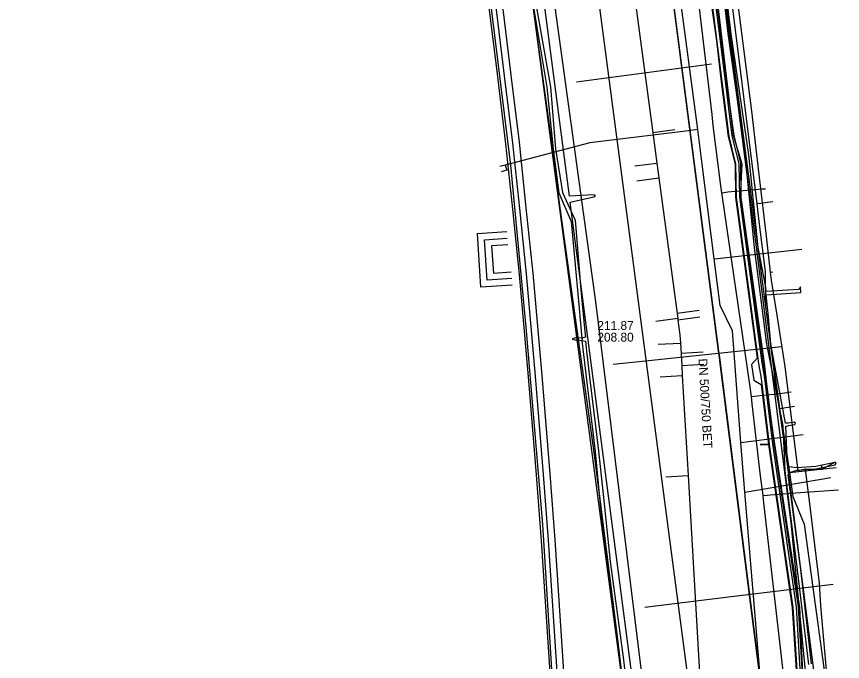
# Model space of a CAD drawing. Extents: x -600309 to -598967, y -1161267 to -1160292.
# Drawn here: x -599145.2 to -599070.7, y -1160903 to -1160844.9 of the extents above; entities that cross this region are included whole.
import ezdxf

# ---------------------------------------------------------------- set-up
doc = ezdxf.new("R2010")
doc.units = 0
for name, color, linetype in [('Vrstva 10', 7, 'Continuous'), ('Vrstva 12', 7, 'Continuous'), ('Vrstva 13', 7, 'Continuous'), ('Vrstva 16', 7, 'Continuous'), ('Vrstva 19', 7, 'Continuous'), ('Vrstva 25', 7, 'Continuous'), ('Vrstva 26', 7, 'Continuous'), ('Vrstva 29', 7, 'Continuous'), ('Vrstva 30', 7, 'Continuous'), ('Vrstva 37', 7, 'Continuous'), ('Vrstva 42', 7, 'Continuous'), ('Vrstva 43', 7, 'Continuous'), ('Vrstva 44', 7, 'Continuous'), ('Vrstva 54', 7, 'Continuous'), ('Vrstva 55', 7, 'Continuous'), ('Vrstva 58', 7, 'Continuous'), ('Vrstva 9', 7, 'Continuous')]:
    doc.layers.add(name, color=color, linetype=linetype)

msp = doc.modelspace()

# ---------------------------------------------------------------- linework, layer by layer
at = {"layer": 'Vrstva 10'}
for points in [[(-599092.52, -1160793.12), (-599092.45, -1160793.67), (-599081.91, -1160875.07), (-599081.84, -1160875.63)], [(-599076.11, -1160920.83), (-599076.18, -1160920.27), (-599081.77, -1160876.19), (-599081.84, -1160875.63)]]:
    msp.add_lwpolyline(points, dxfattribs=at)
at = {"layer": 'Vrstva 12'}
for points in [[(-599092.52, -1160793.12), (-599092.45, -1160793.67), (-599081.91, -1160875.07), (-599081.84, -1160875.63)], [(-599076.63, -1160878.9), (-599081.68, -1160840.17), (-599083.44, -1160825.66)], [(-599088.96, -1160928.6), (-599088.56, -1160920.13), (-599096.87, -1160857.22), (-599097.65, -1160851.27), (-599100.91, -1160826.62)], [(-599080.8, -1160842.95), (-599078.46, -1160861.8)], [(-599078.1, -1160861.76), (-599078.46, -1160861.8)], [(-599078.46, -1160861.8), (-599078.27, -1160863.38), (-599077.71, -1160867.89), (-599077.68, -1160871.09), (-599076.41, -1160880.23)], [(-599077.01, -1160861.62), (-599077.5, -1160861.68), (-599078.1, -1160861.76)], [(-599081.84, -1160875.63), (-599076.18, -1160920.27)], [(-599076.28, -1160881.3), (-599076.63, -1160878.9)], [(-599076.41, -1160880.23), (-599075.06, -1160880.02)], [(-599076.41, -1160880.23), (-599075.8, -1160884.17)], [(-599076.75, -1160961.37), (-599073.58, -1160935.17), (-599073.8, -1160932.75), (-599073.32, -1160930.66), (-599071.48, -1160922.88), (-599071.97, -1160914.37), (-599075.73, -1160885.06), (-599076.28, -1160881.3)], [(-599075.8, -1160884.17), (-599075.51, -1160886.01)], [(-599075.51, -1160886.01), (-599071.3, -1160885.56)], [(-599075.51, -1160886.01), (-599075.22, -1160888.16), (-599074.18, -1160890.67), (-599072.33, -1160904.27), (-599070.92, -1160918.29), (-599070.74, -1160919.6)]]:
    msp.add_lwpolyline(points, dxfattribs=at)
at = {"layer": 'Vrstva 13'}
for p, q in [((-599079.91, -1160883.306), (-599074.283, -1160882.581)), ((-599079.535, -1160887.787), (-599071.783, -1160886.438))]:
    msp.add_line(p, q, dxfattribs=at)
for points in [[(-599075.9, -1160931.24), (-599079.535, -1160887.787), (-599079.91, -1160883.306), (-599080.64, -1160873.22), (-599081.78, -1160870.95), (-599082.322, -1160866.755), (-599083.4, -1160858.2), (-599083.77, -1160855.1), (-599085.43, -1160842.642), (-599086.4, -1160835.21), (-599088.14, -1160821.78), (-599088.595, -1160818.123), (-599089.48, -1160810.78), (-599090.023, -1160805.797), (-599090.75, -1160799.13), (-599091.65, -1160790.55), (-599092.81, -1160787.13), (-599093.61, -1160780.55)], [(-599083.77, -1160855.1), (-599084.625, -1160855.204), (-599093.517, -1160856.306), (-599101.137, -1160858.302), (-599101.621, -1160858.429)], [(-599101.137, -1160858.302), (-599101.008, -1160858.768), (-599101.512, -1160858.908)], [(-599082.322, -1160866.755), (-599081.994, -1160866.726), (-599074.409, -1160865.872)]]:
    msp.add_lwpolyline(points, dxfattribs=at)
at = {"layer": 'Vrstva 16'}
msp.add_lwpolyline([(-599111.49, -1160733.02), (-599103, -1160796), (-599102.06, -1160803.46), (-599101.69, -1160806.18), (-599101.7, -1160807.4), (-599097.54, -1160837.73), (-599093.02, -1160870.62), (-599087.04, -1160918.94), (-599088.54, -1160938.31), (-599089.97, -1160951.28), (-599094.48, -1160985.82)], dxfattribs=at)
at = {"layer": 'Vrstva 19'}
for points in [[(-599084.92, -1160929.7), (-599084.859, -1160929.27), (-599083.83, -1160922.03), (-599083.57, -1160912.78), (-599095.07, -1160825.37), (-599102.5, -1160768.3), (-599104.6, -1160752.25), (-599109.62, -1160709.21), (-599119.67, -1160628.93), (-599126.32, -1160575.37), (-599128.11, -1160560.16), (-599133.16, -1160522.31), (-599135.34, -1160510.45), (-599143.35, -1160452.12)], [(-599074.12, -1160920.92), (-599077.86, -1160888.45), (-599077.9, -1160888.08), (-599078.12, -1160886.29), (-599078.87, -1160879.81), (-599078.95, -1160879.15), (-599079.09, -1160878.06), (-599081.55, -1160861.2), (-599081.63, -1160860.81), (-599081.71, -1160860.16), (-599082.39, -1160854.73), (-599082.5, -1160853.73), (-599083.86, -1160842.11), (-599084.08, -1160840.25), (-599084.26, -1160838.93), (-599086.72, -1160821.9), (-599086.78, -1160821.49), (-599086.83, -1160821.07), (-599087.36, -1160817.41), (-599088.12, -1160811.74), (-599089.02, -1160805.19), (-599089.3, -1160803.31), (-599089.39, -1160802.42)], [(-599081.63, -1160860.81), (-599081.09, -1160860.71), (-599077.99, -1160860.45), (-599077.69, -1160860.43)], [(-599078.95, -1160879.15), (-599077.91, -1160879.04), (-599076.57, -1160878.91), (-599075.37, -1160878.73)], [(-599077.9, -1160888.08), (-599077.54, -1160888.04), (-599077.25, -1160888.02), (-599074.56, -1160887.81), (-599071.09, -1160887.55)]]:
    msp.add_lwpolyline(points, dxfattribs=at)
at = {"layer": 'Vrstva 25'}
msp.add_lwpolyline([(-599143.178, -1160720.938), (-599141.755, -1160734.053), (-599138.218, -1160760.282), (-599112.94, -1160757.829), (-599111.463, -1160769.37), (-599107.708, -1160798.709), (-599105.356, -1160816.718), (-599103.51, -1160831.548), (-599102.32, -1160841.304), (-599101.225, -1160850.266), (-599100.484, -1160856.31), (-599099.868, -1160862.22), (-599099.247, -1160868.108), (-599098.443, -1160877.321), (-599097.727, -1160886.173), (-599097.266, -1160892.101), (-599096.454, -1160904.425), (-599095.969, -1160912.721), (-599095.595, -1160919.034), (-599103.507, -1160920.005), (-599104.146, -1160921.035)], dxfattribs=at)
at = {"layer": 'Vrstva 26'}
for points in [[(-599104.656, -1160920.719), (-599103.866, -1160919.445), (-599096.227, -1160918.508), (-599096.568, -1160912.757), (-599097.053, -1160904.463), (-599097.864, -1160892.144), (-599098.326, -1160886.221), (-599099.041, -1160877.371), (-599099.845, -1160868.166), (-599100.465, -1160862.283), (-599101.08, -1160856.377), (-599101.82, -1160850.339), (-599102.915, -1160841.377), (-599104.105, -1160831.622), (-599105.951, -1160816.794), (-599108.303, -1160798.785), (-599112.058, -1160769.446), (-599113.461, -1160758.482), (-599138.735, -1160760.935), (-599142.35, -1160734.125), (-599143.774, -1160721.003)], [(-599142.581, -1160720.874), (-599141.159, -1160733.981), (-599137.701, -1160759.629), (-599112.418, -1160757.175), (-599110.868, -1160769.293), (-599107.113, -1160798.632), (-599104.76, -1160816.642), (-599102.914, -1160831.475), (-599101.724, -1160841.231), (-599100.629, -1160850.193), (-599099.888, -1160856.242), (-599099.271, -1160862.158), (-599098.65, -1160868.051), (-599097.845, -1160877.271), (-599097.129, -1160886.126), (-599096.667, -1160892.058), (-599095.855, -1160904.388), (-599095.37, -1160912.686), (-599094.962, -1160919.561), (-599103.149, -1160920.566), (-599103.636, -1160921.351)]]:
    msp.add_lwpolyline(points, dxfattribs=at)
at = {"layer": 'Vrstva 29'}
msp.add_lwpolyline([(-599100.556, -1160868.517), (-599102.771, -1160868.66), (-599103.005, -1160865.018), (-599100.956, -1160864.886)], dxfattribs=at)
at = {"layer": 'Vrstva 30'}
for points in [[(-599100.518, -1160869.116), (-599103.332, -1160869.297), (-599103.643, -1160864.458), (-599100.995, -1160864.287)], [(-599100.918, -1160865.485), (-599102.368, -1160865.578), (-599102.211, -1160868.022), (-599100.595, -1160867.919)]]:
    msp.add_lwpolyline(points, dxfattribs=at)
at = {"layer": 'Vrstva 37'}
msp.add_lwpolyline([(-599145.199, -1160718.091), (-599144.973, -1160720.636), (-599143.638, -1160720.873), (-599142.218, -1160733.982), (-599138.62, -1160760.741), (-599113.361, -1160758.301), (-599110.558, -1160779.77), (-599102.688, -1160841.965), (-599100.671, -1160858.294), (-599099.28, -1160872.901), (-599097.781, -1160890.694), (-599096.04, -1160918.702), (-599103.803, -1160919.551), (-599124.155, -1160954.441), (-599136.613, -1160975.097), (-599143.954, -1160975.244), (-599143.72, -1160985.73), (-599139.675, -1160986.235), (-599125.642, -1160988.682), (-599125.313, -1160988.905), (-599117.843, -1160990.212), (-599113.154, -1161007.176), (-599114.51, -1161007.627)], dxfattribs=at)
at = {"layer": 'Vrstva 42'}
for points in [[(-599145.2, -1160718.09), (-599144.97, -1160720.64), (-599143.64, -1160720.87), (-599142.22, -1160733.98), (-599138.62, -1160760.74), (-599113.36, -1160758.3), (-599110.56, -1160779.77), (-599102.69, -1160841.97), (-599100.67, -1160858.29), (-599099.28, -1160872.9), (-599097.78, -1160890.69), (-599096.04, -1160918.7), (-599103.8, -1160919.55), (-599124.15, -1160954.44), (-599136.61, -1160975.1), (-599143.95, -1160975.24), (-599143.72, -1160985.73), (-599139.67, -1160986.24), (-599125.64, -1160988.68), (-599125.31, -1160988.91), (-599117.84, -1160990.21), (-599113.15, -1161007.18), (-599114.51, -1161007.63)], [(-599074.316, -1160904.716), (-599074.708, -1160898.099), (-599076.903, -1160883.36), (-599077.625, -1160877.494), (-599077.776, -1160876.14), (-599079.881, -1160861.221), (-599079.911, -1160858.123), (-599080.513, -1160855.626), (-599081.205, -1160850.723), (-599082.318, -1160841.429), (-599082.618, -1160839.774), (-599082.919, -1160837.699), (-599083.431, -1160833.939), (-599083.641, -1160831.713), (-599084.784, -1160822.749), (-599085.687, -1160814.929), (-599086.529, -1160807.649), (-599087.882, -1160798.625), (-599088.634, -1160791.587), (-599091.432, -1160770.922)], [(-599090.679, -1160779.99), (-599089.959, -1160785.37), (-599089.139, -1160791.727), (-599088.419, -1160798.659), (-599087.029, -1160807.72), (-599086.169, -1160814.977), (-599085.269, -1160822.798), (-599084.089, -1160831.816), (-599083.829, -1160834.739), (-599083.329, -1160837.84), (-599083.098, -1160839.923), (-599082.798, -1160841.454), (-599081.619, -1160850.779), (-599080.998, -1160855.715), (-599080.376, -1160858.212), (-599080.33, -1160861.181), (-599078.308, -1160876.17), (-599078.078, -1160877.54), (-599077.359, -1160883.47), (-599075.219, -1160898.176), (-599074.81, -1160904.729)], [(-599090.679, -1160779.99), (-599089.959, -1160785.37), (-599089.139, -1160791.727), (-599088.419, -1160798.659), (-599087.029, -1160807.72), (-599086.169, -1160814.977), (-599085.269, -1160822.798), (-599084.089, -1160831.816), (-599083.829, -1160834.739), (-599083.329, -1160837.84), (-599083.098, -1160839.923), (-599082.798, -1160841.454), (-599081.619, -1160850.779), (-599080.998, -1160855.715), (-599080.376, -1160858.212), (-599080.33, -1160861.181), (-599078.308, -1160876.17), (-599078.078, -1160877.54), (-599077.359, -1160883.47), (-599075.219, -1160898.176), (-599074.81, -1160904.729)], [(-599090.381, -1160779.95), (-599089.661, -1160785.33), (-599088.841, -1160791.693), (-599088.121, -1160798.621), (-599086.731, -1160807.68), (-599085.871, -1160814.943), (-599084.971, -1160822.762), (-599083.791, -1160831.784), (-599083.531, -1160834.701), (-599083.031, -1160837.8), (-599082.802, -1160839.877), (-599082.502, -1160841.406), (-599081.321, -1160850.741), (-599080.702, -1160855.659), (-599080.076, -1160858.172), (-599080.03, -1160861.159), (-599078.012, -1160876.126), (-599077.782, -1160877.498), (-599077.061, -1160883.43), (-599074.921, -1160898.144), (-599074.51, -1160904.711)], [(-599090.381, -1160779.95), (-599089.661, -1160785.33), (-599088.841, -1160791.693), (-599088.121, -1160798.621), (-599086.731, -1160807.68), (-599085.871, -1160814.943), (-599084.971, -1160822.762), (-599083.791, -1160831.784), (-599083.531, -1160834.701), (-599083.031, -1160837.8), (-599082.802, -1160839.877), (-599082.502, -1160841.406), (-599081.321, -1160850.741), (-599080.702, -1160855.659), (-599080.076, -1160858.172), (-599080.03, -1160861.159), (-599078.012, -1160876.126), (-599077.782, -1160877.498), (-599077.061, -1160883.43), (-599074.921, -1160898.144), (-599074.51, -1160904.711)], [(-599089.959, -1160785.37), (-599089.139, -1160791.727), (-599088.419, -1160798.659), (-599087.029, -1160807.72), (-599086.169, -1160814.977), (-599085.269, -1160822.798), (-599084.089, -1160831.816), (-599083.829, -1160834.739), (-599083.329, -1160837.84), (-599083.098, -1160839.923), (-599082.798, -1160841.454), (-599081.619, -1160850.779), (-599080.998, -1160855.715), (-599080.376, -1160858.212), (-599080.33, -1160861.181), (-599078.308, -1160876.17), (-599078.078, -1160877.54), (-599077.359, -1160883.47), (-599075.219, -1160898.176), (-599074.81, -1160904.729)], [(-599089.959, -1160785.37), (-599089.139, -1160791.727), (-599088.419, -1160798.659), (-599087.029, -1160807.72), (-599086.169, -1160814.977), (-599085.269, -1160822.798), (-599084.089, -1160831.816), (-599083.829, -1160834.739), (-599083.329, -1160837.84), (-599083.098, -1160839.923), (-599082.798, -1160841.454), (-599081.619, -1160850.779), (-599080.998, -1160855.715), (-599080.376, -1160858.212), (-599080.33, -1160861.181), (-599078.308, -1160876.17), (-599078.078, -1160877.54), (-599077.359, -1160883.47), (-599075.219, -1160898.176), (-599074.81, -1160904.729)], [(-599089.661, -1160785.33), (-599088.841, -1160791.693), (-599088.121, -1160798.621), (-599086.731, -1160807.68), (-599085.871, -1160814.943), (-599084.971, -1160822.762), (-599083.791, -1160831.784), (-599083.531, -1160834.701), (-599083.031, -1160837.8), (-599082.802, -1160839.877), (-599082.502, -1160841.406), (-599081.321, -1160850.741), (-599080.702, -1160855.659), (-599080.076, -1160858.172), (-599080.03, -1160861.159), (-599078.012, -1160876.126), (-599077.782, -1160877.498), (-599077.061, -1160883.43), (-599074.921, -1160898.144), (-599074.51, -1160904.711)], [(-599089.661, -1160785.33), (-599088.841, -1160791.693), (-599088.121, -1160798.621), (-599086.731, -1160807.68), (-599085.871, -1160814.943), (-599084.971, -1160822.762), (-599083.791, -1160831.784), (-599083.531, -1160834.701), (-599083.031, -1160837.8), (-599082.802, -1160839.877), (-599082.502, -1160841.406), (-599081.321, -1160850.741), (-599080.702, -1160855.659), (-599080.076, -1160858.172), (-599080.03, -1160861.159), (-599078.012, -1160876.126), (-599077.782, -1160877.498), (-599077.061, -1160883.43), (-599074.921, -1160898.144), (-599074.51, -1160904.711)], [(-599081.91, -1160839.14), (-599081.07, -1160846.45), (-599079.55, -1160857.3), (-599078.71, -1160865.74), (-599077.6, -1160874.45), (-599076.13, -1160881.78), (-599075.95, -1160885.85), (-599074.82, -1160894.78), (-599073.81, -1160903.3)], [(-599077.662, -1160869.288), (-599078.35, -1160865.71), (-599079.17, -1160857.36), (-599080.76, -1160846.47), (-599081.66, -1160839.33)], [(-599099.08, -1160840.518), (-599098.74, -1160843.13), (-599097.39, -1160851.27), (-599096.83, -1160856.87), (-599096.32, -1160860.8), (-599095.2, -1160863.38), (-599094.63, -1160869.56), (-599094.223, -1160873.894), (-599094.22, -1160873.93), (-599094.24, -1160874.07), (-599094.236, -1160874.1), (-599093.79, -1160877.9), (-599093.03, -1160884.11), (-599092.58, -1160888.9), (-599091.95, -1160894.11), (-599090.84, -1160902.9), (-599090.07, -1160909.46)], [(-599098.71, -1160841.557), (-599098.51, -1160843.06), (-599097.06, -1160851.23), (-599096.6, -1160856.83), (-599095.99, -1160860.77), (-599094.84, -1160863.26), (-599094.33, -1160869.53)], [(-599077.414, -1160871.973), (-599077.609, -1160869.976), (-599074.499, -1160869.77), (-599074.538, -1160869.279), (-599074.667, -1160869.52), (-599077.612, -1160869.68), (-599077.662, -1160869.288)], [(-599094.33, -1160869.53), (-599093.989, -1160872.986)], [(-599073.54, -1160903.24), (-599074.49, -1160894.73), (-599075.63, -1160886.21), (-599075.52, -1160886), (-599074.82, -1160885.78), (-599073.135, -1160885.66), (-599071.402, -1160885.303), (-599071.319, -1160885.185), (-599071.431, -1160885.105), (-599073.157, -1160885.459), (-599074.86, -1160885.58), (-599075.57, -1160885.48), (-599075.7, -1160885.37), (-599075.85, -1160881.86), (-599075.605, -1160881.765), (-599075.049, -1160881.66), (-599074.979, -1160881.553), (-599075.095, -1160881.466), (-599075.634, -1160881.566), (-599075.89, -1160881.55), (-599077.21, -1160874.45), (-599077.414, -1160871.973)], [(-599093.989, -1160872.986), (-599093.91, -1160873.79), (-599094.223, -1160873.894), (-599094.237, -1160873.898), (-599094.627, -1160873.852), (-599094.849, -1160873.861), (-599095.121, -1160873.972), (-599094.841, -1160874.057), (-599094.63, -1160874.048), (-599094.252, -1160874.098), (-599094.236, -1160874.1), (-599093.91, -1160874.15), (-599093.809, -1160875.067)], [(-599093.809, -1160875.067), (-599093.5, -1160877.88), (-599092.73, -1160884.05), (-599092.21, -1160888.83), (-599091.69, -1160894.02), (-599090.48, -1160902.87), (-599089.76, -1160909.36), (-599088.55, -1160918.15), (-599088.44, -1160925.03), (-599089.25, -1160932.16), (-599089.17, -1160932.88), (-599089.643, -1160937.538), (-599089.53, -1160938.68)]]:
    msp.add_lwpolyline(points, dxfattribs=at)
at = {"layer": 'Vrstva 43'}
msp.add_lwpolyline([(-599089.89, -1160910.44), (-599090.98, -1160901.01), (-599093.07, -1160884.59), (-599096.35, -1160861.06), (-599096.69, -1160858.19), (-599099.37, -1160838.41)], dxfattribs=at)
at = {"layer": 'Vrstva 44'}
msp.add_lwpolyline([(-599112.09, -1160608.13), (-599111.98, -1160609.99), (-599109.504, -1160629.736), (-599106.065, -1160655.324), (-599103.642, -1160674.134), (-599100.509, -1160697.439), (-599095.391, -1160735.084), (-599093.34, -1160750.202), (-599089.712, -1160777.364), (-599087.879, -1160792.317), (-599087.434, -1160795.875), (-599084.392, -1160820.684), (-599084.024, -1160822.578), (-599080.74, -1160848.464), (-599078.594, -1160865.22), (-599075.405, -1160890.518), (-599073.694, -1160908.257), (-599072.822, -1160913.918)], dxfattribs=at)
at = {"layer": 'Vrstva 54'}
for points in [[(-599091.12, -1160850.31), (-599082.56, -1160849.18)], [(-599094.71, -1160850.78), (-599091.12, -1160850.31)], [(-599087.93, -1160875.87), (-599076.25, -1160874.66)], [(-599091.4, -1160876.23), (-599087.93, -1160875.87)], [(-599071.59, -1160896.09), (-599081.03, -1160897.24)], [(-599081.03, -1160897.24), (-599088.55, -1160898.16)]]:
    msp.add_lwpolyline(points, dxfattribs=at)
at = {"layer": 'Vrstva 55'}
for points in [[(-599089.74, -1160904.2), (-599095.28, -1160861.65), (-599093.168, -1160861.165), (-599093.01, -1160861.04), (-599093.198, -1160860.967), (-599095.34, -1160861.11), (-599098.44, -1160837.37), (-599099.36, -1160829.75), (-599097.727, -1160829.077), (-599097.58, -1160828.94), (-599097.773, -1160828.883), (-599099.5, -1160829.01), (-599104.74, -1160789.64), (-599102.93, -1160789.467), (-599102.67, -1160789.34), (-599102.847, -1160789.243), (-599104.81, -1160789.12), (-599106.54, -1160777.46)], [(-599083.815, -1160835.132), (-599082.09, -1160847.11), (-599081.668, -1160850.785), (-599081.047, -1160855.724), (-599080.426, -1160858.218), (-599080.38, -1160861.185), (-599078.416, -1160875.709), (-599078.938, -1160876.255), (-599078.744, -1160877.688), (-599078.064, -1160878.064), (-599077.408, -1160883.476), (-599078.17, -1160883.49), (-599077.408, -1160883.476), (-599075.269, -1160898.181), (-599074.86, -1160904.732)]]:
    msp.add_lwpolyline(points, dxfattribs=at)
at = {"layer": 'Vrstva 58'}
for points in [[(-599086.86, -1161033.06), (-599078.59, -1160971.02), (-599078.49, -1160969.9), (-599076.14, -1160921.39), (-599076.18, -1160920.27), (-599081.77, -1160876.19), (-599081.84, -1160875.63), (-599081.91, -1160875.07), (-599089.2, -1160818.766), (-599092.45, -1160793.67), (-599092.6, -1160792.56), (-599099.731, -1160739.009)], [(-599086.86, -1161033.06), (-599078.59, -1160971.02), (-599078.49, -1160969.9), (-599076.14, -1160921.39), (-599076.18, -1160920.27), (-599081.77, -1160876.19), (-599081.84, -1160875.63), (-599081.91, -1160875.07), (-599089.2, -1160818.766), (-599092.45, -1160793.67), (-599092.6, -1160792.56), (-599099.731, -1160739.009)], [(-599086.86, -1161033.06), (-599078.59, -1160971.02), (-599078.49, -1160969.9), (-599076.14, -1160921.39), (-599076.18, -1160920.27), (-599081.77, -1160876.19), (-599081.84, -1160875.63), (-599081.91, -1160875.07), (-599089.2, -1160818.766), (-599092.45, -1160793.67), (-599092.6, -1160792.56), (-599099.731, -1160739.009)], [(-599093.427, -1160756.051), (-599089.92, -1160782.393), (-599088.656, -1160791.731), (-599087.882, -1160798.622), (-599086.454, -1160807.675), (-599085.598, -1160814.893), (-599084.823, -1160822.803), (-599083.641, -1160831.734), (-599083.396, -1160834.139), (-599082.825, -1160837.809), (-599082.621, -1160839.848), (-599082.173, -1160842.132), (-599080.582, -1160855.588), (-599079.808, -1160858.198), (-599079.971, -1160861.216), (-599077.85, -1160876.67), (-599076.872, -1160883.439), (-599074.629, -1160898.16), (-599074.303, -1160904.725)], [(-599089.07, -1160922.98), (-599089.182, -1160919.982), (-599089.432, -1160914.988), (-599090.054, -1160909.021), (-599090.98, -1160901.01), (-599091.982, -1160893.138), (-599093.123, -1160884.21), (-599094.365, -1160875.297), (-599096.35, -1160861.06), (-599097.192, -1160854.488), (-599099.37, -1160838.41), (-599101.15, -1160826.18), (-599101.832, -1160819.8), (-599102.257, -1160815.823), (-599103.24, -1160809.11)], [(-599089.89, -1160910.44), (-599090.98, -1160901.01), (-599093.07, -1160884.59), (-599096.35, -1160861.06), (-599096.69, -1160858.19), (-599099.37, -1160838.41)], [(-599078.24, -1160859.16), (-599078.91, -1160853.43), (-599080.36, -1160842.15), (-599080.66, -1160839.97)], [(-599077.22, -1160867.94), (-599077.556, -1160864.959), (-599078.24, -1160859.16)], [(-599077.22, -1160867.94), (-599077.03, -1160867.92)], [(-599074.08, -1160885.71), (-599074.72, -1160885.84), (-599075.9, -1160876.44), (-599076.664, -1160871.627), (-599077.133, -1160868.664), (-599077.22, -1160867.94)], [(-599074.08, -1160885.71), (-599072.58, -1160885.69)], [(-599072.7, -1160898), (-599072.81, -1160895.98), (-599073.781, -1160888.062), (-599073.83, -1160887.66), (-599074.08, -1160885.71)], [(-599072.58, -1160885.69), (-599072.64, -1160885.32)], [(-599072.58, -1160885.69), (-599071.38, -1160885.03)], [(-599071.56, -1160909.96), (-599071.89, -1160906.18), (-599072.05, -1160905.16), (-599072.699, -1160898.016)]]:
    msp.add_lwpolyline(points, dxfattribs=at)
at = {"layer": 'Vrstva 9'}
for p, q in [((-599085.852, -1160855.118), (-599087.834, -1160855.384)), ((-599089.45, -1160858.376), (-599087.468, -1160858.11)), ((-599089.27, -1160859.715), (-599087.288, -1160859.448)), ((-599083.665, -1160871.412), (-599085.647, -1160871.678)), ((-599087.571, -1160872.374), (-599085.589, -1160872.104)), ((-599083.585, -1160872.001), (-599085.568, -1160872.263)), ((-599087.344, -1160874.449), (-599085.347, -1160874.333)), ((-599083.296, -1160875.157), (-599085.293, -1160875.272)), ((-599083.232, -1160876.265), (-599085.229, -1160876.38)), ((-599087.175, -1160877.383), (-599085.178, -1160877.268)), ((-599086.655, -1160886.378), (-599084.658, -1160886.263))]:
    msp.add_line(p, q, dxfattribs=at)
for points in [[(-599091.36, -1160829.12), (-599090.442, -1160835.959), (-599089.654, -1160841.826), (-599089.522, -1160842.807), (-599087.834, -1160855.384), (-599087.468, -1160858.11), (-599087.288, -1160859.448), (-599085.647, -1160871.678), (-599085.589, -1160872.104), (-599085.568, -1160872.263), (-599085.39, -1160873.59)], [(-599085.39, -1160873.59), (-599085.347, -1160874.333), (-599085.293, -1160875.272), (-599085.229, -1160876.38), (-599085.178, -1160877.268), (-599084.658, -1160886.263), (-599083.602, -1160904.553), (-599083.458, -1160907.049), (-599082.901, -1160916.693), (-599082.905, -1160918.323)]]:
    msp.add_lwpolyline(points, dxfattribs=at)

# ---------------------------------------------------------------- texts
at = {"layer": 'Vrstva 12'}
for s, p in [('211.87', (-599092.837, -1160873.155)), ('208.80', (-599092.837, -1160874.205))]:
    msp.add_text(s, height=0.8, dxfattribs=at).set_placement(p)
msp.add_text('DN 500/750 BET', height=0.8, rotation=273.30087, dxfattribs=at).set_placement((-599083.726, -1160875.749))

doc.saveas('drawing.dxf')
